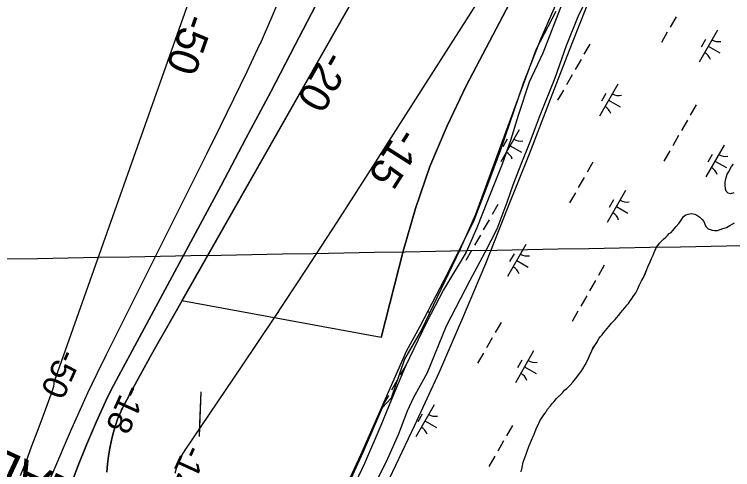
# Model space of a CAD drawing. Extents: x 3930721 to 3950824, y 220441 to 242861.
# Drawn here: x 3943567 to 3944542, y 236044 to 236663 of the extents above; entities that cross this region are included whole.
import ezdxf

# ---------------------------------------------------------------- set-up
doc = ezdxf.new("R2010")
doc.units = 0
for name, color, linetype in [('V-CHAN-NAID', 7, 'Continuous'), ('V-GRID-MAJR', 7, 'Continuous'), ('V-RIVR-EDGE', 7, 'Continuous'), ('V-RIVR-JETY', 7, 'Continuous'), ('V-RIVR-RANG', 7, 'Continuous'), ('V-RRAP-FSHR', 7, 'Continuous'), ('V-TOPO-DPTH', 7, 'Continuous'), ('V-TOPO-MAJR', 7, 'Continuous'), ('V-TOPO-MAJR-IDEN', 7, 'Continuous'), ('V-TOPO-MINR', 7, 'Continuous'), ('V-TOPO-MINR-IDEN', 7, 'Continuous'), ('V-TOPO-SHOR', 7, 'Continuous'), ('V-WETL-SWMP', 7, 'Continuous')]:
    doc.layers.add(name, color=color, linetype=linetype)

msp = doc.modelspace()

# ---------------------------------------------------------------- linework, layer by layer
at = {"layer": 'V-GRID-MAJR'}
msp.add_spline([(3939227.73, 236252.48), (3940647.64, 236278.08), (3945968.14, 236374.43), (3948134.11, 236413.88)], degree=3, dxfattribs=at)
at = {"layer": 'V-RIVR-EDGE'}
msp.add_lwpolyline([(3944302.57, 236666.68), (3944275.81, 236615.51), (3944234.09, 236502.16), (3944193.16, 236391.17), (3944172.69, 236343.94), (3944119.95, 236234.52), (3944097.12, 236194.38), (3944079.02, 236141.64), (3944066.42, 236128.26), (3944040.45, 236067.65), (3944007.38, 235995.23)], dxfattribs=at)
at = {"layer": 'V-RIVR-JETY'}
for points in [[(3944058.3, 236027.82), (3944072.73, 236055.38), (3944088.86, 236092.29), (3944101.01, 236124.18), (3944109.06, 236142.05), (3944128.28, 236176.58), (3944154.13, 236239.55), (3944186.22, 236301.66), (3944206.65, 236339.69), (3944222.71, 236371.53), (3944236.48, 236407.69), (3944244.61, 236431.42), (3944255.53, 236459.42), (3944266.46, 236487.41), (3944281.04, 236525.92), (3944301.25, 236576.46), (3944317.07, 236620.41), (3944333.65, 236662.01), (3944351.32, 236697.34)], [(3944311.6, 236678.72), (3944284.89, 236609.89), (3944266, 236570.67), (3944251.33, 236525.53), (3944240.72, 236491.66), (3944229.74, 236459.37), (3944209.54, 236409.61), (3944194.98, 236373.07), (3944180.86, 236339.64), (3944150.09, 236288.85), (3944127.24, 236245.38), (3944097.89, 236184.02), (3944079.33, 236139.71), (3944064.79, 236104.33), (3944042.6, 236052.65), (3944009.23, 235982.35)]]:
    msp.add_lwpolyline(points, dxfattribs=at)
at = {"layer": 'V-RIVR-RANG'}
for points in [[(3943820.63, 236150.15), (3943818.07, 236089.51)], [(3943820.63, 236150.15), (3943818.07, 236089.51)], [(3943820.63, 236150.15), (3943818.36, 236096.25)]]:
    msp.add_lwpolyline(points, dxfattribs=at)
at = {"layer": 'V-RRAP-FSHR'}
msp.add_lwpolyline([(3944076.42, 236032.57), (3944110.87, 236104.76), (3944144.45, 236177.37), (3944176.14, 236250.82), (3944207.17, 236324.56), (3944236.61, 236398.94), (3944266.5, 236473.33), (3944295.26, 236547.8), (3944324.3, 236622.35), (3944353.35, 236696.89), (3944382.4, 236771.42), (3944411.47, 236845.96), (3944440.52, 236920.49), (3944469.29, 236995.14), (3944497.75, 237069.91), (3944526.2, 237144.68), (3944554.66, 237219.45), (3944582.14, 237294.58), (3944609.49, 237369.76), (3944636.69, 237444.99), (3944653.03, 237490.31)], dxfattribs=at)
at = {"layer": 'V-TOPO-DPTH'}
msp.add_line((3944065.36, 236223.83), (3943794.92, 236273.86), dxfattribs=at)
for points in [[(3943598.44, 235990.47), (3943643.77, 236096.25), (3943655.38, 236122.68), (3943667.3, 236148.98), (3943679.68, 236175.05), (3943692.37, 236200.99), (3943829.08, 236474.22), (3943847.35, 236511.08), (3943865.41, 236548.04), (3943883.18, 236585.15), (3943900.75, 236622.34), (3943900.81, 236622.48), (3943917.48, 236659.97), (3943933.2, 236697.83), (3943947.49, 236736.25), (3944342.68, 237540.54), (3944346.61, 237547.64), (3944350.37, 237554.83), (3944353.88, 237562.15), (3944357.22, 237569.54), (3944372.02, 237603.87), (3944377.76, 237649.13)], [(3943598.44, 235990.47), (3943643.77, 236096.25), (3943655.38, 236122.68), (3943667.3, 236148.98), (3943679.68, 236175.05), (3943692.37, 236200.99), (3943829.08, 236474.22), (3943847.35, 236511.08), (3943865.41, 236548.04), (3943883.18, 236585.15), (3943900.75, 236622.34), (3943900.81, 236622.48), (3943917.48, 236659.97), (3943933.2, 236697.83), (3943947.49, 236736.25), (3944342.68, 237540.54), (3944346.61, 237547.64), (3944350.37, 237554.83), (3944353.88, 237562.15), (3944357.22, 237569.54), (3944372.02, 237603.87), (3944377.76, 237649.13)], [(3943794.92, 236273.86), (3944087.98, 236790.3), (3944088.91, 236791.98), (3944090.69, 236795.39), (3944092.36, 236798.86), (3944093.92, 236802.38), (3944094.67, 236804.15), (3944286.22, 237269.47)], [(3944286.22, 237269.47), (3944425.19, 236843.48), (3944390.83, 236838.93), (3944357.67, 236827.88), (3944329.29, 236807.46), (3944304.11, 236780.81), (3944289.69, 236759.79), (3944275.06, 236737.64), (3944260.97, 236715.17), (3944247.69, 236692.22), (3944234.94, 236668.94), (3944180.75, 236565.68), (3944154.65, 236511.33), (3944131.21, 236455.97), (3944111.75, 236399.08), (3944094.94, 236341.18), (3944065.36, 236223.83)], [(3944087.98, 236790.3), (3943773.8, 236236.64), (3943763.67, 236218.66), (3943753.6, 236200.65), (3943743.63, 236182.59), (3943733.72, 236164.48), (3943716.78, 236133.3), (3943715.43, 236130.74), (3943714.14, 236128.16), (3943712.93, 236125.54), (3943711.76, 236122.89), (3943709.3, 236117.07), (3943707.08, 236111.45), (3943705.04, 236105.77), (3943703.26, 236100), (3943701.66, 236094.17), (3943699.25, 236084.51), (3943696.93, 236073.76), (3943695.05, 236062.94), (3943693.85, 236052.03), (3943693.11, 236041.05)], [(3943641.84, 236017.52), (3943653.27, 236048.05), (3943665.47, 236078.32), (3943678.92, 236109.96), (3943685.17, 236124.11), (3943691.66, 236138.14), (3943698.54, 236151.98), (3943705.67, 236165.7), (3943847.88, 236430.49), (3943881.74, 236493.94), (3943915.36, 236557.51), (3943948.65, 236621.26), (3943981.71, 236685.13)], [(3943981.71, 236685.13), (3943948.65, 236621.26), (3943915.36, 236557.51), (3943881.74, 236493.94), (3943847.88, 236430.49), (3943705.67, 236165.7), (3943698.54, 236151.98), (3943691.66, 236138.14), (3943685.17, 236124.11), (3943678.92, 236109.96), (3943665.47, 236078.32), (3943653.27, 236048.05), (3943641.84, 236017.52)]]:
    msp.add_lwpolyline(points, dxfattribs=at)
at = {"layer": 'V-TOPO-MAJR'}
msp.add_lwpolyline([(3943575.92, 236036.42), (3943583.62, 236056.56), (3943591.26, 236076.71), (3943598.81, 236096.9), (3943606.29, 236117.12), (3943619.16, 236152.12), (3943620.04, 236154.88), (3943620.74, 236157.67), (3943621.2, 236160.52), (3943621.48, 236163.4), (3943888.93, 236919.04), (3943889.33, 236920.01), (3943890.15, 236921.94), (3943891.4, 236924.84), (3943892.19, 236926.78), (3944039.49, 237844.3)], dxfattribs=at)
at = {"layer": 'V-TOPO-MINR'}
for points in [[(3943598.44, 235990.47), (3943643.77, 236096.25), (3943655.38, 236122.68), (3943667.3, 236148.98), (3943679.68, 236175.05), (3943692.37, 236200.99), (3943829.08, 236474.22), (3943847.35, 236511.08), (3943865.41, 236548.04), (3943883.18, 236585.15), (3943900.75, 236622.34), (3943900.81, 236622.48), (3943917.48, 236659.97), (3943933.2, 236697.83), (3943947.49, 236736.25), (3944342.68, 237540.54), (3944346.61, 237547.64), (3944350.37, 237554.83), (3944353.88, 237562.15), (3944357.22, 237569.54), (3944372.02, 237603.87), (3944377.76, 237649.13)], [(3943785.84, 236039.54), (3943788.09, 236047.84), (3943790.95, 236055.88), (3943794.73, 236063.53), (3943799.12, 236070.92), (3943876.73, 236185.53), (3943920.13, 236250.21), (3943963.15, 236315.14), (3944005.62, 236380.43), (3944047.71, 236445.96), (3944221.75, 236719.46), (3944225.14, 236724.84), (3944228.49, 236730.24), (3944231.8, 236735.67), (3944235.08, 236741.12), (3944309.54, 236866.13), (3944356.8, 236921.83), (3944377.46, 236938.06)], [(3944065.36, 236223.83), (3944094.94, 236341.18), (3944111.75, 236399.08), (3944131.21, 236455.97), (3944154.65, 236511.33), (3944180.75, 236565.68), (3944234.94, 236668.94), (3944247.69, 236692.22), (3944260.97, 236715.17), (3944275.06, 236737.64), (3944289.69, 236759.79), (3944304.11, 236780.81), (3944329.29, 236807.46), (3944357.67, 236827.88), (3944390.83, 236838.93), (3944425.19, 236843.48)], [(3943693.11, 236041.05), (3943693.85, 236052.03), (3943695.05, 236062.94), (3943696.93, 236073.76), (3943699.25, 236084.51), (3943701.66, 236094.17), (3943703.26, 236100), (3943705.04, 236105.77), (3943707.08, 236111.45), (3943709.3, 236117.07), (3943711.76, 236122.89), (3943712.93, 236125.54), (3943714.14, 236128.16), (3943715.43, 236130.74), (3943716.78, 236133.3), (3943733.72, 236164.48), (3943743.63, 236182.59), (3943753.6, 236200.65), (3943763.67, 236218.66), (3943773.8, 236236.64), (3944087.98, 236790.3)], [(3943641.84, 236017.52), (3943653.27, 236048.05), (3943665.47, 236078.32), (3943678.92, 236109.96), (3943685.17, 236124.11), (3943691.66, 236138.14), (3943698.54, 236151.98), (3943705.67, 236165.7), (3943847.88, 236430.49), (3943881.74, 236493.94), (3943915.36, 236557.51), (3943948.65, 236621.26), (3943981.71, 236685.13)], [(3944065.36, 236223.83), (3944075.96, 236265.88)], [(3943794.65, 236063.36), (3943794.73, 236063.53), (3943799.12, 236070.92), (3943876.73, 236185.53), (3943920.13, 236250.21), (3943926.24, 236259.43)], [(3943820.63, 236150.15), (3943818.07, 236089.51)]]:
    msp.add_lwpolyline(points, dxfattribs=at)
at = {"layer": 'V-TOPO-SHOR'}
for points in [[(3944543.85, 236420.54), (3944539.28, 236419.2), (3944536.15, 236419.94), (3944533.38, 236422.42), (3944532.72, 236425.58), (3944532.1, 236431.54), (3944532.15, 236435.03), (3944533.25, 236439.22), (3944535.09, 236445.84), (3944536.88, 236448.62), (3944539.39, 236453.48), (3944540.83, 236456.26), (3944543.67, 236459.37)], [(3944260.61, 236061.84), (3944262.05, 236065.32), (3944263.51, 236069.5), (3944265.69, 236076.11), (3944268.57, 236082.37), (3944270.38, 236086.55), (3944271.47, 236089.68), (3944272.91, 236092.81), (3944274.36, 236096.29), (3944276.54, 236102.21), (3944278.69, 236106.38), (3944280.85, 236110.9), (3944283.35, 236114.71), (3944285.13, 236117.49), (3944287.27, 236120.61), (3944289.05, 236123.03), (3944291.2, 236126.5), (3944295.11, 236131), (3944297.96, 236134.81), (3944300.09, 236137.23), (3944303.29, 236141.04), (3944308.96, 236146.56), (3944311.44, 236148.98), (3944314.29, 236152.44), (3944317.47, 236154.85), (3944321.72, 236158.99), (3944325.27, 236163.14), (3944329.18, 236167.63), (3944332.39, 236171.79), (3944334.52, 236174.91), (3944336.31, 236177.33), (3944338.81, 236181.15), (3944342.38, 236186.7), (3944344.89, 236191.57), (3944346.7, 236195.74), (3944348.14, 236199.22), (3944350.66, 236204.78), (3944352.83, 236209.3), (3944356.04, 236214.51), (3944357.82, 236216.93), (3944361.4, 236222.83), (3944363.18, 236225.26), (3944365.31, 236227.68), (3944367.09, 236230.11), (3944369.59, 236233.57), (3944374.21, 236238.76), (3944377.77, 236243.26), (3944382.73, 236248.44), (3944385.22, 236251.21), (3944387.35, 236253.63), (3944390.55, 236257.79), (3944393.04, 236260.55), (3944395.88, 236264.01), (3944398.73, 236267.82), (3944400.86, 236270.24), (3944403.36, 236273.71), (3944405.14, 236276.13), (3944407.29, 236279.6), (3944410.85, 236284.8), (3944413.72, 236290.01), (3944415.53, 236294.54), (3944417.33, 236298.01), (3944418.76, 236300.79), (3944420.91, 236304.61), (3944423.44, 236310.53), (3944425.96, 236316.44), (3944427.41, 236319.92), (3944430.3, 236326.53), (3944432.11, 236331.05), (3944434.62, 236335.57), (3944435.72, 236339.4), (3944437.16, 236342.53), (3944438.96, 236346.71), (3944441.1, 236349.48), (3944443.23, 236352.25), (3944446.42, 236355), (3944448.55, 236357.43), (3944451.73, 236360.18), (3944453.87, 236362.6), (3944456.35, 236365.02), (3944458.82, 236366.73), (3944461.3, 236369.15), (3944463.08, 236371.58), (3944465.92, 236374.69), (3944469.13, 236378.84), (3944471.62, 236381.96), (3944473.4, 236384.73), (3944475.9, 236388.2), (3944478.73, 236390.61), (3944481.89, 236391.62), (3944486.45, 236392.26), (3944490.98, 236391.5), (3944493.77, 236390.06), (3944497.93, 236387.56), (3944501.04, 236384.37), (3944503.1, 236381.54), (3944504.45, 236377.67), (3944506.16, 236374.5), (3944509.26, 236371.31), (3944514.49, 236369.84), (3944517.98, 236369.1)], [(3944517.98, 236369.1), (3944521.83, 236369.4), (3944525.35, 236370.75), (3944528.86, 236371.75), (3944534.13, 236373.43), (3944538.36, 236375.83), (3944544.71, 236379.59)], [(3944255.44, 236041.61), (3944256.56, 236047.2), (3944258.06, 236054.52), (3944260.61, 236061.84)]]:
    msp.add_lwpolyline(points, dxfattribs=at)
at = {"layer": 'V-WETL-SWMP'}
for p, q in [((3944338.3, 236759.98), (3944282.12, 236629.97)), ((3944465.52, 236659.18), (3944457.56, 236645.29)), ((3944453.59, 236638.35), (3944445.64, 236624.47)), ((3944521.71, 236641.16), (3944496.86, 236597.77)), ((3944282.12, 236629.97), (3944258.09, 236568.93)), ((3944505.57, 236628.51), (3944499.61, 236618.1)), ((3944348.55, 236622.45), (3944340.59, 236608.57)), ((3944509.29, 236619.47), (3944524.91, 236610.52)), ((3944336.62, 236601.63), (3944328.67, 236587.74)), ((3944324.69, 236580.8), (3944316.74, 236566.91)), ((3944258.09, 236568.93), (3944226.75, 236477.3)), ((3944386.52, 236567.95), (3944361.67, 236524.56)), ((3944312.76, 236559.97), (3944304.81, 236546.09)), ((3944370.38, 236555.3), (3944364.42, 236544.89)), ((3944374.09, 236546.26), (3944389.71, 236537.31)), ((3944492.89, 236539.79), (3944484.94, 236525.9)), ((3944480.96, 236518.96), (3944473.01, 236505.07)), ((3944252.65, 236506.06), (3944227.8, 236462.67)), ((3944469.03, 236498.13), (3944461.08, 236484.25)), ((3944236.51, 236493.41), (3944230.55, 236482.99)), ((3944226.75, 236477.3), (3944209.55, 236431.08)), ((3944240.23, 236484.37), (3944255.85, 236475.42)), ((3944457.11, 236477.31), (3944449.15, 236463.42)), ((3944530.86, 236485.29), (3944506.01, 236441.9)), ((3944514.72, 236472.63), (3944508.76, 236462.22)), ((3944352.72, 236462.23), (3944344.77, 236448.35)), ((3944518.43, 236463.59), (3944534.05, 236454.65)), ((3944540.83, 236456.26), (3944543.67, 236459.37)), ((3944535.09, 236445.84), (3944536.88, 236448.62)), ((3944536.88, 236448.62), (3944540.83, 236456.26)), ((3944340.8, 236441.41), (3944332.85, 236427.52)), ((3944532.15, 236435.03), (3944533.25, 236439.22)), ((3944533.25, 236439.22), (3944535.09, 236445.84)), ((3944209.55, 236431.08), (3944190.94, 236382.96)), ((3944532.1, 236431.54), (3944532.15, 236435.03)), ((3944532.72, 236425.58), (3944532.1, 236431.54)), ((3944328.87, 236420.58), (3944320.92, 236406.7)), ((3944396.99, 236423.39), (3944372.14, 236380.01)), ((3944533.38, 236422.42), (3944532.72, 236425.58)), ((3944536.15, 236419.94), (3944533.38, 236422.42)), ((3944539.28, 236419.2), (3944536.15, 236419.94)), ((3944543.85, 236420.54), (3944539.28, 236419.2)), ((3944380.85, 236410.74), (3944374.89, 236400.33)), ((3944223.83, 236404.68), (3944215.88, 236390.8)), ((3944384.57, 236401.7), (3944400.19, 236392.75)), ((3944475.9, 236388.2), (3944478.73, 236390.61)), ((3944478.73, 236390.61), (3944481.89, 236391.62)), ((3944481.89, 236391.62), (3944486.45, 236392.26)), ((3944486.45, 236392.26), (3944490.99, 236391.5)), ((3944490.99, 236391.5), (3944493.77, 236390.06)), ((3944493.77, 236390.06), (3944497.93, 236387.56)), ((3944190.94, 236382.96), (3944156, 236311.83)), ((3944211.9, 236383.86), (3944203.95, 236369.97)), ((3944469.13, 236378.84), (3944471.62, 236381.96)), ((3944471.62, 236381.96), (3944473.4, 236384.73)), ((3944473.4, 236384.73), (3944475.9, 236388.2)), ((3944497.93, 236387.56), (3944501.04, 236384.37)), ((3944501.04, 236384.37), (3944503.1, 236381.54)), ((3944503.1, 236381.54), (3944504.45, 236377.68)), ((3944461.3, 236369.15), (3944463.08, 236371.58)), ((3944463.08, 236371.58), (3944465.92, 236374.69)), ((3944465.92, 236374.69), (3944469.13, 236378.84)), ((3944504.45, 236377.68), (3944506.15, 236374.5)), ((3944506.15, 236374.5), (3944509.26, 236371.31)), ((3944509.26, 236371.31), (3944514.49, 236369.84)), ((3944514.49, 236369.84), (3944517.98, 236369.1)), ((3944521.83, 236369.4), (3944525.35, 236370.75)), ((3944525.35, 236370.75), (3944528.86, 236371.75)), ((3944528.86, 236371.75), (3944534.13, 236373.43)), ((3944534.13, 236373.43), (3944538.36, 236375.83)), ((3944538.36, 236375.83), (3944544.71, 236379.59)), ((3944199.97, 236363.03), (3944192.02, 236349.15)), ((3944448.55, 236357.42), (3944451.74, 236360.18)), ((3944451.74, 236360.18), (3944453.87, 236362.6)), ((3944453.87, 236362.6), (3944456.35, 236365.02)), ((3944456.35, 236365.02), (3944458.82, 236366.73)), ((3944458.82, 236366.73), (3944461.3, 236369.15)), ((3944517.98, 236369.1), (3944521.83, 236369.4)), ((3944438.96, 236346.71), (3944443.23, 236352.25)), ((3944443.23, 236352.25), (3944446.42, 236355)), ((3944446.42, 236355), (3944448.55, 236357.42)), ((3944188.04, 236342.2), (3944180.09, 236328.32)), ((3944261.8, 236350.18), (3944236.95, 236306.8)), ((3944435.72, 236339.4), (3944437.16, 236342.53)), ((3944437.16, 236342.53), (3944438.96, 236346.71)), ((3944245.66, 236337.53), (3944239.7, 236327.12)), ((3944430.3, 236326.53), (3944432.11, 236331.05)), ((3944432.11, 236331.05), (3944434.62, 236335.57)), ((3944434.62, 236335.57), (3944435.72, 236339.4)), ((3944249.37, 236328.49), (3944264.99, 236319.54)), ((3944368.17, 236322.02), (3944360.22, 236308.13)), ((3944427.41, 236319.92), (3944430.3, 236326.53)), ((3944156, 236311.83), (3944117.72, 236239.08)), ((3944420.91, 236304.61), (3944425.97, 236316.44)), ((3944425.97, 236316.44), (3944427.41, 236319.92)), ((3944418.76, 236300.79), (3944420.91, 236304.61)), ((3944356.24, 236301.19), (3944348.29, 236287.31)), ((3944413.72, 236290.01), (3944415.53, 236294.54)), ((3944415.53, 236294.54), (3944418.76, 236300.79)), ((3944407.29, 236279.6), (3944410.85, 236284.8)), ((3944410.85, 236284.8), (3944413.72, 236290.01)), ((3944344.31, 236280.36), (3944336.36, 236266.48)), ((3944400.86, 236270.24), (3944403.36, 236273.71)), ((3944403.36, 236273.71), (3944405.14, 236276.13)), ((3944405.14, 236276.13), (3944407.29, 236279.6)), ((3944393.04, 236260.55), (3944395.88, 236264.01)), ((3944395.88, 236264.01), (3944398.73, 236267.82)), ((3944398.73, 236267.82), (3944400.86, 236270.24)), ((3944128.33, 236259.25), (3944131.13, 236257.65)), ((3944332.39, 236259.54), (3944324.43, 236245.65)), ((3944385.22, 236251.21), (3944387.35, 236253.63)), ((3944387.35, 236253.63), (3944390.55, 236257.78)), ((3944390.55, 236257.78), (3944393.04, 236260.55)), ((3944228.01, 236244.47), (3944220.05, 236230.58)), ((3944374.21, 236238.76), (3944377.77, 236243.26)), ((3944377.77, 236243.26), (3944382.73, 236248.44)), ((3944382.73, 236248.44), (3944385.22, 236251.21)), ((3944117.72, 236239.08), (3944099.3, 236204.77)), ((3944367.09, 236230.11), (3944369.59, 236233.57)), ((3944369.59, 236233.57), (3944374.21, 236238.76)), ((3944216.08, 236223.64), (3944208.13, 236209.76)), ((3944361.4, 236222.83), (3944363.18, 236225.26)), ((3944363.18, 236225.26), (3944365.31, 236227.68)), ((3944365.31, 236227.68), (3944367.09, 236230.11)), ((3944352.82, 236209.3), (3944356.04, 236214.51)), ((3944356.04, 236214.51), (3944357.82, 236216.93)), ((3944357.82, 236216.93), (3944361.4, 236222.83)), ((3944099.3, 236204.77), (3944037.17, 236064.35)), ((3944272.27, 236205.63), (3944247.42, 236162.24)), ((3944348.14, 236199.22), (3944350.67, 236204.78)), ((3944350.67, 236204.78), (3944352.82, 236209.3)), ((3944204.15, 236202.81), (3944196.2, 236188.93)), ((3944344.89, 236191.57), (3944346.7, 236195.74)), ((3944346.7, 236195.74), (3944348.14, 236199.22)), ((3944099.11, 236186.91), (3944091.16, 236173.03)), ((3944256.14, 236192.97), (3944250.17, 236182.56)), ((3944338.81, 236181.15), (3944342.38, 236186.7)), ((3944342.38, 236186.7), (3944344.89, 236191.57)), ((3944259.85, 236183.93), (3944275.47, 236174.99)), ((3944332.39, 236171.79), (3944334.52, 236174.91)), ((3944334.52, 236174.91), (3944336.31, 236177.34)), ((3944336.31, 236177.34), (3944338.81, 236181.15)), ((3944087.18, 236166.09), (3944079.23, 236152.2)), ((3944325.27, 236163.14), (3944329.18, 236167.63)), ((3944329.18, 236167.63), (3944332.39, 236171.79)), ((3944317.47, 236154.84), (3944321.72, 236158.99)), ((3944321.72, 236158.99), (3944325.27, 236163.14)), ((3944303.29, 236141.04), (3944311.44, 236148.98)), ((3944311.44, 236148.98), (3944314.29, 236152.44)), ((3944314.29, 236152.44), (3944317.47, 236154.84)), ((3944075.25, 236145.26), (3944067.3, 236131.38)), ((3944297.96, 236134.81), (3944300.09, 236137.23)), ((3944300.09, 236137.23), (3944303.29, 236141.04)), ((3944137.08, 236132.41), (3944112.23, 236089.03)), ((3944289.06, 236123.03), (3944291.2, 236126.5)), ((3944291.2, 236126.5), (3944295.11, 236131)), ((3944295.11, 236131), (3944297.96, 236134.81)), ((3944120.94, 236119.76), (3944114.98, 236109.35)), ((3944283.35, 236114.71), (3944285.13, 236117.49)), ((3944285.13, 236117.49), (3944287.27, 236120.61)), ((3944287.27, 236120.61), (3944289.06, 236123.03)), ((3944124.66, 236110.72), (3944140.28, 236101.77)), ((3944278.69, 236106.38), (3944280.85, 236110.9)), ((3944280.85, 236110.9), (3944283.35, 236114.71)), ((3944243.45, 236104.25), (3944235.5, 236090.36)), ((3944274.36, 236096.29), (3944276.53, 236102.21)), ((3944276.53, 236102.21), (3944278.69, 236106.38)), ((3944270.38, 236086.55), (3944271.47, 236089.68)), ((3944271.47, 236089.68), (3944272.91, 236092.81)), ((3944272.91, 236092.81), (3944274.36, 236096.29)), ((3944231.52, 236083.42), (3944223.57, 236069.54)), ((3944265.69, 236076.11), (3944268.57, 236082.37)), ((3944268.57, 236082.37), (3944270.38, 236086.55)), ((3944262.05, 236065.32), (3944263.5, 236069.49)), ((3944263.5, 236069.49), (3944265.69, 236076.11)), ((3944037.17, 236064.35), (3943962.31, 235901.42)), ((3944219.6, 236062.6), (3944211.64, 236048.71)), ((3944258.06, 236054.52), (3944260.6, 236061.84)), ((3944260.6, 236061.84), (3944262.05, 236065.32)), ((3944256.56, 236047.2), (3944258.06, 236054.52)), ((3944255.44, 236041.61), (3944256.56, 236047.2))]:
    msp.add_line(p, q, dxfattribs=at)
for centre, start, end in [((3944523.22, 236643.32), 239.42788, 280.97154), ((3944495.76, 236595.38), 19.42788, 60.97154), ((3944388.03, 236570.11), 239.42788, 280.97154), ((3944360.57, 236522.17), 19.42788, 60.97154), ((3944254.16, 236508.22), 239.42788, 280.97154), ((3944226.7, 236460.28), 19.42788, 60.97154), ((3944532.37, 236487.44), 239.42788, 280.97154), ((3944504.91, 236439.5), 19.42788, 60.97154), ((3944398.5, 236425.55), 239.42788, 280.97154), ((3944371.05, 236377.61), 19.42788, 60.97154), ((3944263.31, 236352.34), 239.42788, 280.97154), ((3944235.85, 236304.4), 19.42788, 60.97154), ((3944273.78, 236207.78), 239.42788, 280.97154), ((3944246.33, 236159.84), 19.42788, 60.97154), ((3944138.59, 236134.57), 239.42788, 280.97154), ((3944111.13, 236086.63), 19.42788, 60.97154)]:
    msp.add_arc(centre, 17.62, start, end, dxfattribs=at)

# ---------------------------------------------------------------- texts
at = {"layer": 'V-CHAN-NAID'}
msp.add_text('HEAD RANGE FRONT (-1.5)', height=50, rotation=155.06635, dxfattribs=at).set_placement((3943705.59, 236002.09))
at = {"layer": 'V-RIVR-RANG'}
for s, rotation, p in [('-50', 245.69025, (3943629.2, 236210.49)), ('-18', 245.69025, (3943717.44, 236162.45)), ('-14', 245.54833, (3943799.81, 236080.56))]:
    msp.add_text(s, height=33.5, rotation=rotation, dxfattribs=at).set_placement(p)
at = {"layer": 'V-TOPO-MAJR-IDEN'}
msp.add_text('-50', height=41.5, rotation=250.50922, dxfattribs=at).set_placement((3943799.46, 236666.25))
at = {"layer": 'V-TOPO-MINR-IDEN'}
for s, rotation, p in [('-20', 240.42702, (3943989.28, 236616.37)), ('-15', 237.53049, (3944089.61, 236511.8))]:
    msp.add_text(s, height=41.5, rotation=rotation, dxfattribs=at).set_placement(p)

doc.saveas('drawing.dxf')
